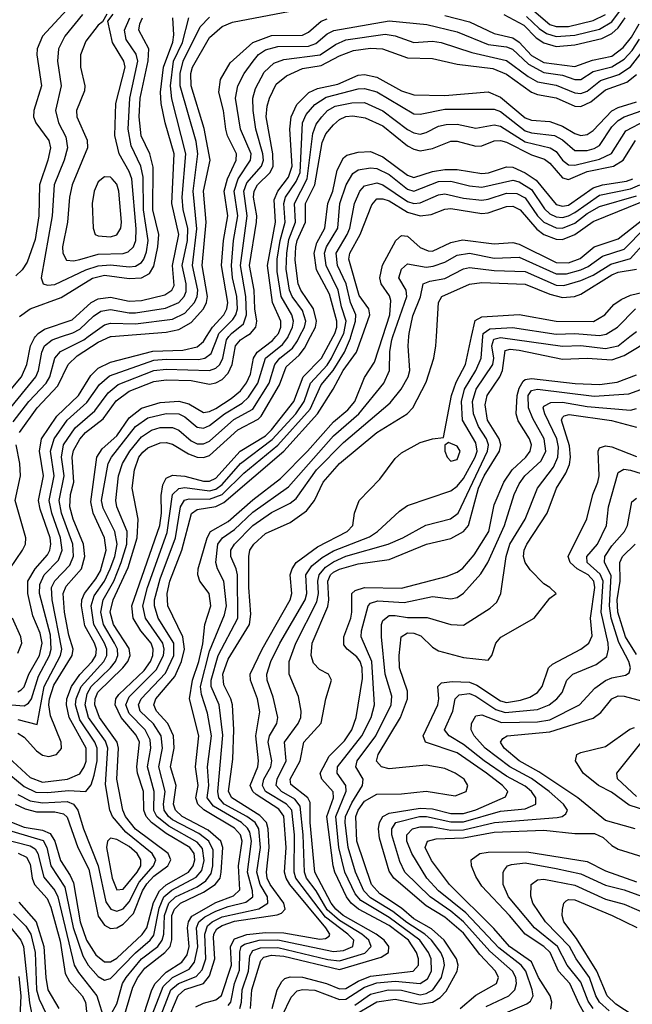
# Model space of a CAD drawing. Header units: inches. Extents: x 990535 to 1117859, y 769386 to 892122.
# Tile 779 of 1056: x 1075796 to 1077776, y 847843 to 851024. Entities that reach past the tile are written whole.
import ezdxf

# ---------------------------------------------------------------- set-up
doc = ezdxf.new("R2010")
doc.units = ezdxf.units.IN
doc.header["$MEASUREMENT"] = 0
doc.layers.add('B0874', color=7, linetype='Continuous')
doc.layers.add('B0875', color=7, linetype='Continuous')

msp = doc.modelspace()

# ---------------------------------------------------------------- linework, layer by layer
at = {"layer": 'B0874', "color": 5}
for points, elevation in [([(1075690, 848425.9), (1075871.7, 848371.7), (1075883.7, 848350), (1075896.8, 848290), (1075941.5, 848221.5), (1075968.6, 848091.4), (1075999.6, 847999.6), (1076016.9, 847970), (1076050, 847932.4), (1076070, 847920.9), (1076090, 847926.2), (1076170, 848009.5), (1076218.1, 848050), (1076230, 848066.2), (1076246.7, 848153.3), (1076262.4, 848190), (1076288, 848212), (1076366.6, 848253.4), (1076384.5, 848275.5), (1076392.4, 848307.6), (1076386.7, 848346.7), (1076370, 848367.3), (1076278.1, 848418.1), (1076239.6, 848450), (1076229.1, 848469.1), (1076230.8, 848530), (1076209.3, 848610), (1076219.7, 848670), (1076217.7, 848697.7), (1076201.4, 848730), (1076150, 848782.4), (1076139.6, 848810), (1076150, 848835.8), (1076236.8, 848923.2), (1076260.6, 848970), (1076262.9, 848990), (1076258.4, 849010), (1076203, 849090), (1076194.2, 849130), (1076209.3, 849189.3), (1076272.8, 849367.2), (1076290, 849489.5), (1076310.3, 849509.7), (1076330, 849512.2), (1076410, 849501.4), (1076430, 849507.5), (1076450, 849522.4), (1076510.2, 849589.8), (1076612.4, 849667.6), (1076688.1, 849750), (1076715.8, 849790), (1076735.5, 849850), (1076790, 849907.8), (1076803.5, 849930), (1076838.5, 850000)], 3460), ([(1075690, 848462.9), (1075810, 848415.6), (1075870, 848405.6), (1075894.9, 848394.9), (1075909.9, 848369.9), (1075927.5, 848307.5), (1075959.6, 848259.6), (1075970, 848235.6), (1075991, 848110), (1076011.7, 848050), (1076042.4, 848002.4), (1076070, 847980.1), (1076090, 847980.1), (1076110, 847991.7), (1076191.5, 848068.5), (1076207.2, 848090), (1076228.3, 848171.7), (1076247.9, 848210), (1076270, 848228.5), (1076342, 848270), (1076357.2, 848290), (1076362, 848310), (1076359.5, 848330), (1076346.3, 848350), (1076270, 848394.4), (1076222.2, 848430), (1076204.3, 848450), (1076196.8, 848470), (1076196.7, 848530), (1076176.7, 848590), (1076174.8, 848610), (1076182.9, 848690), (1076173, 848713), (1076123.6, 848770), (1076104.6, 848810), (1076107.3, 848830), (1076116.6, 848843.5), (1076198.6, 848921.5), (1076218.4, 848950), (1076226.2, 848970), (1076227.5, 848990), (1076220.6, 849010), (1076187.8, 849050), (1076162.9, 849090), (1076158.4, 849130), (1076248.7, 849390), (1076253.9, 849430), (1076253.1, 849486.9), (1076259.2, 849520.8), (1076270, 849542.6), (1076290, 849552.2), (1076330, 849548.9), (1076390, 849532.6), (1076410, 849533.1), (1076430, 849542.8), (1076508.4, 849630), (1076590, 849679.9), (1076610, 849698.4), (1076681.6, 849790), (1076712.4, 849870), (1076771.5, 849930), (1076809.3, 850000)], 3480), ([(1075700.1, 849750), (1075802.3, 849870), (1075818.9, 849910), (1075831, 849970), (1075843.9, 849996.1), (1075847.3, 850000)], 3780), ([(1075733.6, 849730), (1075848.1, 849870), (1075856.5, 849890), (1075867.3, 849950), (1075876.5, 849970), (1075900.9, 849990), (1075931.7, 850000)], 3760), ([(1075743, 848603), (1075810, 848546.8), (1075848.7, 848528.7), (1075887, 848527), (1075953.5, 848533.5), (1076010, 848531), (1076027.5, 848552.5), (1076036.8, 848583.2), (1076046.7, 848630), (1076046.8, 848670), (1076039.2, 848690), (1075990, 848761.9), (1075976.7, 848810), (1075978.4, 848830), (1075994.6, 848870), (1076067.7, 848950), (1076077.3, 848970), (1076077.5, 848990), (1076070.4, 849010), (1076035.8, 849070), (1076027, 849130), (1076037.2, 849162.8), (1076070.2, 849209.8), (1076088.5, 849250), (1076103.8, 849290), (1076111.6, 849330), (1076103.8, 849370), (1076066.1, 849446.1), (1076060.3, 849470), (1076081.6, 849590), (1076092.7, 849610), (1076170, 849709.2), (1076210, 849737.9), (1076270, 849751.4), (1076310, 849750.3), (1076330, 849740.7), (1076370, 849707), (1076390, 849704.3), (1076410, 849712.9), (1076457.5, 849750), (1076515.3, 849784.7), (1076536.1, 849803.9), (1076565.6, 849850), (1076590.4, 849930), (1076645.5, 849974.5), (1076662.6, 849997.4), (1076663.8, 850000)], 3560), ([(1075760.1, 848640.1), (1075830, 848575.8), (1075870, 848560.7), (1075950.1, 848569.9), (1075990, 848587.1), (1076004.9, 848610), (1076011, 848629), (1076010.9, 848670), (1075956.4, 848770), (1075947.2, 848810), (1075948.7, 848830), (1075963.7, 848870), (1075990, 848908.4), (1076029.9, 848950.1), (1076042, 848970), (1076044.6, 848990), (1076038.3, 849010), (1076006.1, 849066.1), (1075996.3, 849130), (1075997.4, 849150), (1076005.4, 849170), (1076042.6, 849217.4), (1076056.8, 849243.2), (1076076, 849310), (1076070.2, 849350), (1076033.7, 849430), (1076025.7, 849465.7), (1076044.9, 849610), (1076062.9, 849637.1), (1076110, 849679.4), (1076150, 849738), (1076190, 849768.5), (1076250, 849786.9), (1076310, 849791.5), (1076342.6, 849782.6), (1076390, 849754.6), (1076410, 849758), (1076430, 849768.1), (1076479.8, 849800.2), (1076510, 849824.8), (1076529.6, 849850.4), (1076541.8, 849878.2), (1076551.8, 849930), (1076563.8, 849950), (1076613.1, 849986.9), (1076624.1, 850000)], 3580), ([(1075770, 848810), (1075810, 848807.1), (1075824.4, 848815.6), (1075834.3, 848830), (1075856.9, 848903.1), (1075892.7, 848970), (1075898.2, 848990), (1075895.3, 849035.3), (1075860.1, 849170), (1075860.9, 849199.1), (1075875.6, 849230), (1075921.9, 849278.1), (1075933.7, 849310), (1075928.3, 849350), (1075899.9, 849430), (1075890.9, 849470), (1075907.1, 849550), (1075896, 849630), (1075907.1, 849670), (1075950, 849730), (1076013.1, 849786.9), (1076054.3, 849845.7), (1076086.4, 849873.6), (1076230, 849923.6), (1076270, 849927.5), (1076374.2, 849925.8), (1076394.1, 849930), (1076414.5, 849945.5), (1076436.2, 850000)], 3660), ([(1075775.2, 849724.8), (1075825.9, 849790), (1075881.5, 849850), (1075893.2, 849870), (1075910, 849930), (1075927.7, 849952.3), (1076003.8, 849990), (1076017.4, 850000)], 3740), ([(1075781.3, 848490), (1075814, 848474), (1075850, 848465.3), (1075910, 848464.5), (1075937.9, 848457.9), (1075950, 848447.5), (1075984.4, 848350), (1076019.3, 848279.3), (1076050, 848127.9), (1076070, 848098.7), (1076090, 848088.1), (1076110, 848090.6), (1076130, 848101.4), (1076163.5, 848136.5), (1076193.3, 848210), (1076207.3, 848232.7), (1076230, 848256.7), (1076274.6, 848290), (1076284.2, 848310), (1076275.5, 848330), (1076170, 848409.2), (1076137.7, 848450), (1076129.4, 848470), (1076110, 848570), (1076115.5, 848670), (1076110.7, 848690), (1076054.2, 848770), (1076039.1, 848810), (1076039.9, 848830), (1076048.5, 848851.5), (1076129.4, 848930), (1076145.2, 848950), (1076153.3, 848970), (1076150, 848992.9), (1076098.8, 849070), (1076088.4, 849110), (1076098.7, 849150), (1076146.3, 849253.7), (1076175.3, 849350), (1076179.2, 849410), (1076160.1, 849510), (1076167, 849570), (1076181.4, 849610), (1076193.8, 849626.2), (1076210, 849640.6), (1076250, 849656.8), (1076270, 849657.6), (1076290, 849652.1), (1076341.8, 849621.8), (1076370, 849610.9), (1076390, 849609.6), (1076410, 849615.8), (1076500.8, 849699.2), (1076566.4, 849733.6), (1076576.9, 849743.1), (1076636.2, 849843.8), (1076657.5, 849902.5), (1076699.6, 849940.4), (1076717.1, 849962.9), (1076736.4, 850000)], 3520), ([(1075790, 848852), (1075800.9, 848859.1), (1075810, 848868.1), (1075826.1, 848910), (1075859.9, 848970), (1075868.8, 849010), (1075862.2, 849042.2), (1075838, 849098), (1075822.4, 849170), (1075822.8, 849210), (1075845.7, 849250), (1075885.5, 849294.5), (1075893.7, 849310), (1075896.9, 849330), (1075894.6, 849350), (1075862.2, 849442.2), (1075857, 849470), (1075873.2, 849550), (1075859.8, 849630), (1075866.8, 849670), (1075916.6, 849743.4), (1075986, 849810), (1076025.9, 849874.1), (1076050, 849898.5), (1076090, 849917.3), (1076226.7, 849953.3), (1076323.5, 849956.5), (1076370, 849967.3), (1076390, 849984.1), (1076400.3, 850000)], 3680), ([(1075790, 848762.9), (1075852.6, 848747.4), (1075875.4, 848870), (1075928.3, 848970), (1075932.5, 848990), (1075900.6, 849150), (1075899.3, 849190), (1075909.1, 849211), (1075958.2, 849261.8), (1075969.6, 849290.4), (1075967.5, 849330), (1075931.7, 849430), (1075923.6, 849470), (1075939.7, 849550), (1075931.5, 849610), (1075937.5, 849650), (1075975, 849705), (1076039.4, 849760.6), (1076081.5, 849818.5), (1076114.7, 849845.3), (1076230, 849890.4), (1076270, 849895.2), (1076409.8, 849890.2), (1076430, 849898.3), (1076442.5, 849910), (1076452.3, 849930), (1076464, 849990), (1076472.5, 850000)], 3640), ([(1075790, 848718.8), (1075810, 848705.9), (1075850, 848661.5), (1075870, 848647.6), (1075890, 848643.5), (1075915.1, 848650), (1075930.7, 848669.3), (1075929.7, 848690), (1075895.2, 848775.2), (1075890.4, 848810), (1075892.4, 848830), (1075906.4, 848873.6), (1075966, 848970), (1075969.2, 848990), (1075955.3, 849035.3), (1075940.8, 849110), (1075936.4, 849170), (1075946.3, 849193.7), (1075995.4, 849250), (1076006.3, 849290), (1076002.4, 849330), (1075969.2, 849410), (1075958.6, 849450), (1075960, 849490), (1075970.9, 849530), (1075965.9, 849610), (1075970, 849632), (1075990, 849668.4), (1076009, 849690), (1076066.2, 849733.8), (1076107.4, 849792.6), (1076150, 849824), (1076230, 849854.9), (1076270, 849860.8), (1076350, 849857.7), (1076410, 849846.1), (1076430, 849850.5), (1076450, 849861.5), (1076470, 849881.6), (1076483.1, 849910), (1076493.6, 849970), (1076510.1, 849989.9), (1076526.3, 850000)], 3620), ([(1075790, 848520.4), (1075830, 848500.3), (1075870, 848494.2), (1075950, 848497.7), (1075969.5, 848489.5), (1075983.6, 848470), (1076002.1, 848410), (1076050.2, 848290.2), (1076074.3, 848174.3), (1076090.5, 848150.5), (1076110, 848143.9), (1076130, 848151.2), (1076150, 848174), (1076182.7, 848237.3), (1076228.2, 848290), (1076236.2, 848310), (1076224.2, 848330), (1076139.4, 848399.4), (1076096, 848450), (1076087.8, 848470), (1076073.5, 848553.5), (1076081.2, 848670), (1076073.1, 848693.1), (1076018.4, 848770), (1076007.8, 848810), (1076014, 848846), (1076027.3, 848870), (1076089.2, 848930), (1076105.9, 848950), (1076113.7, 848970), (1076111.7, 848990), (1076102.5, 849010), (1076067, 849070), (1076057.8, 849110), (1076066.1, 849150), (1076100.2, 849210), (1076124.5, 849270), (1076142.3, 849330), (1076143.4, 849370), (1076110.2, 849450), (1076106.5, 849470), (1076115.4, 849550), (1076128.3, 849590), (1076151.6, 849630), (1076190, 849676.5), (1076222.3, 849697.7), (1076250, 849706.3), (1076290, 849706.7), (1076310, 849697.9), (1076350, 849663), (1076370, 849653.8), (1076390, 849653.1), (1076410, 849662.1), (1076488.2, 849731.8), (1076550, 849765.5), (1076602.9, 849850), (1076620.6, 849910), (1076637.3, 849930), (1076677.6, 849962.4), (1076693.8, 849986.2), (1076700.9, 850000)], 3540), ([(1075795.2, 849690), (1075852.4, 849770), (1075919.1, 849840.9), (1075953, 849910), (1075981.8, 849938.2), (1076050, 849982.2), (1076090, 849999.8), (1076092, 850000)], 3720), ([(1076090, 847808.1), (1076110, 847845.1), (1076128.3, 847910), (1076140.4, 847930), (1076189.6, 847990), (1076242, 848030), (1076256.5, 848050), (1076261.8, 848070), (1076264.3, 848130), (1076278.4, 848170), (1076299.5, 848190), (1076370, 848223), (1076397.6, 848242.4), (1076414.4, 848265.6), (1076419.8, 848290), (1076421.1, 848341.1), (1076407.8, 848370), (1076375.3, 848395.3), (1076290, 848439.3), (1076276.7, 848450), (1076263.5, 848470), (1076260.7, 848490), (1076266.4, 848530), (1076245.9, 848610), (1076257.3, 848670), (1076253.1, 848710), (1076228.9, 848748.9), (1076185.3, 848790), (1076180.4, 848810), (1076188.4, 848830), (1076267.5, 848912.5), (1076294.1, 848970), (1076294.7, 849010), (1076243.8, 849090), (1076231.6, 849130), (1076232.2, 849150), (1076250, 849218), (1076299.3, 849350), (1076316.1, 849450), (1076328.9, 849471.1), (1076344, 849476), (1076410, 849474.5), (1076450, 849489.4), (1076520.9, 849559.1), (1076630.4, 849649.6), (1076734.9, 849765.1), (1076770, 849844.7), (1076809.4, 849890.6), (1076846, 849950), (1076864.8, 849995.2), (1076866.3, 850000)], 3440), ([(1076129.3, 847790), (1076161.6, 847898.4), (1076177.9, 847930), (1076200.5, 847959.5), (1076265.4, 848010), (1076282, 848030), (1076288.2, 848051.8), (1076288.3, 848130), (1076296.3, 848150), (1076315.4, 848170), (1076390, 848204.9), (1076428.1, 848230), (1076443.5, 848250), (1076447.5, 848270), (1076452.8, 848350), (1076445.7, 848370), (1076405.7, 848405.7), (1076321.1, 848450), (1076299.9, 848470), (1076293.6, 848490), (1076301.3, 848550), (1076283.9, 848610), (1076295, 848670), (1076293.2, 848710), (1076274.8, 848750), (1076238.6, 848790), (1076229.2, 848810), (1076235.7, 848830), (1076298, 848902), (1076318.9, 848950), (1076328.9, 848990), (1076323.2, 849030), (1076275.1, 849130), (1076273.2, 849170), (1076280.8, 849210), (1076319.9, 849310), (1076351.2, 849428.8), (1076370, 849441), (1076430, 849451.5), (1076456.1, 849463.9), (1076649.8, 849630.2), (1076758.2, 849750), (1076809.6, 849830.4), (1076841.5, 849890), (1076884.8, 849950), (1076902.7, 850000)], 3420), ([(1076184.1, 847770), (1076223, 847890), (1076233.9, 847910), (1076270, 847946.7), (1076320.6, 847979.4), (1076337.1, 848002.9), (1076343.8, 848030), (1076338.8, 848090), (1076341.4, 848110), (1076351.9, 848128.1), (1076430, 848171.5), (1076486.7, 848193.3), (1076507.5, 848212.5), (1076503.6, 848290), (1076515.2, 848370), (1076509.8, 848390), (1076490, 848411.7), (1076391.7, 848471.7), (1076371.4, 848490), (1076365.1, 848510), (1076372.6, 848550), (1076363.9, 848610), (1076375.4, 848710), (1076345, 848830), (1076354.7, 848890), (1076374.7, 848950), (1076387.6, 849007.6), (1076394.8, 849070), (1076413.6, 849130), (1076408.3, 849170), (1076378.4, 849210), (1076371.3, 849230), (1076372.9, 849250), (1076401.7, 849350), (1076412.4, 849370), (1076470, 849402.7), (1076550, 849472.5), (1076638.7, 849541.3), (1076726.4, 849630), (1076810, 849724.4), (1076857, 849763), (1076878.9, 849790), (1076910, 849868.3), (1076942.4, 849917.6), (1076969.3, 850000)], 3380), ([(1076216.6, 847790), (1076259.5, 847900.5), (1076290, 847929.9), (1076343.7, 847956.3), (1076361.3, 847978.7), (1076371.5, 848028.5), (1076367.2, 848090), (1076375.2, 848110), (1076394.1, 848125.9), (1076430, 848144.4), (1076470, 848159.3), (1076527.2, 848172.8), (1076549.5, 848190.5), (1076548.8, 848210), (1076532.7, 848270), (1076545.8, 848370), (1076539.6, 848399.6), (1076532.5, 848412.5), (1076513.4, 848430), (1076422.9, 848482.9), (1076402.2, 848510), (1076407.2, 848550), (1076402.7, 848610), (1076415.9, 848710), (1076403.4, 848783.4), (1076384.1, 848844.1), (1076380.5, 848870), (1076410, 848983.3), (1076458.3, 849101.7), (1076464.1, 849130), (1076455.8, 849210), (1076435.4, 849250), (1076430.2, 849270.2), (1076436.9, 849330), (1076451.6, 849350), (1076490, 849377.2), (1076550, 849432.9), (1076665.2, 849514.8), (1076810, 849679.6), (1076892, 849750), (1076973.1, 849850), (1076991.2, 849890), (1076991.9, 849951.9), (1076998.6, 849990), (1077002, 850000)], 3360), ([(1076238.4, 847770), (1076284.4, 847890), (1076309.3, 847910.7), (1076366.6, 847933.4), (1076385.3, 847954.7), (1076397.8, 847990), (1076394.1, 848070), (1076403.1, 848096.9), (1076417.7, 848110), (1076450, 848125.6), (1076568.9, 848151.1), (1076598.6, 848170), (1076597.5, 848190), (1076573.5, 848230), (1076562.7, 848270), (1076573.9, 848350), (1076569.3, 848410), (1076556.6, 848430), (1076530.6, 848450), (1076456.5, 848490), (1076439.9, 848510), (1076436.6, 848530), (1076452.9, 848712.9), (1076441.3, 848810), (1076415.2, 848870), (1076414.6, 848890), (1076437.1, 848970), (1076501.3, 849090), (1076499.8, 849230), (1076496.1, 849250), (1076478.2, 849290), (1076478.6, 849310), (1076490.5, 849330), (1076550, 849389.3), (1076610, 849431.5), (1076670, 849461.5), (1076690, 849476.8), (1076755.3, 849570), (1076842.2, 849657.8), (1076993.5, 849786.5), (1077028.9, 849830), (1077051.7, 849870), (1077057.2, 849890), (1077051.5, 849970), (1077053.9, 850000)], 3340), ([(1076272.5, 847787.5), (1076308.1, 847871.9), (1076329.3, 847890.7), (1076389.9, 847910.2), (1076410, 847934.6), (1076426.9, 847990), (1076422, 848058), (1076423.3, 848070), (1076433.6, 848086.4), (1076450, 848097.5), (1076490, 848111.7), (1076627.9, 848132.1), (1076642, 848138), (1076654, 848150), (1076649.3, 848170), (1076605.3, 848230), (1076596, 848250), (1076593.5, 848270), (1076602.5, 848350), (1076599.6, 848410), (1076593.6, 848430), (1076572.5, 848452.5), (1076481.2, 848510), (1076471.2, 848530), (1076485, 848635), (1076488.5, 848730), (1076483.4, 848810), (1076478.5, 848830), (1076455.4, 848875.4), (1076452.7, 848910), (1076470, 848958.2), (1076539.1, 849070), (1076543, 849103), (1076536.3, 849190), (1076536.5, 849290), (1076540.3, 849310), (1076552.5, 849330), (1076590, 849363.8), (1076670, 849399.9), (1076722.7, 849437.3), (1076749, 849471), (1076776.9, 849530), (1076830, 849590.3), (1076950, 849689.8), (1077048.2, 849750), (1077067.1, 849770), (1077110, 849852.9), (1077134.5, 849930), (1077141.1, 849970), (1077143, 850000)], 3320), ([(1076365.5, 847834.5), (1076390, 847846.9), (1076430, 847857.7), (1076448.4, 847871.6), (1076481, 847970), (1076477.1, 848030), (1076490, 848055), (1076530, 848068.7), (1076590, 848075.4), (1076650, 848073.7), (1076766, 848054), (1076784.9, 848055.1), (1076796.4, 848063.6), (1076798.6, 848070), (1076785.1, 848090), (1076669.3, 848230), (1076657.2, 848250), (1076652.4, 848270), (1076657.2, 848350), (1076650, 848450.9), (1076633.6, 848473.6), (1076560.3, 848520.3), (1076549.8, 848530), (1076541.5, 848550), (1076566, 848610), (1076568.1, 848630), (1076558.9, 848710), (1076572.1, 848787.9), (1076564.8, 848830), (1076541.7, 848890), (1076540.7, 848910), (1076579.5, 848990), (1076670.5, 849150), (1076675.4, 849170), (1076670.5, 849230), (1076676.2, 849250), (1076690.1, 849269.9), (1076758.7, 849321.3), (1076854.1, 849370), (1076872.4, 849390), (1076878, 849430), (1076893.4, 849470), (1076960.5, 849539.5), (1077010, 849606), (1077030, 849624.2), (1077090, 849658.2), (1077130.1, 849670.1), (1077166.3, 849673.7), (1077191.9, 849810), (1077206.7, 849853.3), (1077237.4, 849910), (1077256.6, 850000)], 3280), ([(1076470, 847839), (1076478.5, 847850), (1076490.4, 847910), (1076506.3, 847953.7), (1076507.1, 848012.9), (1076511.9, 848030), (1076522.2, 848037.8), (1076570, 848050.7), (1076630, 848050.9), (1076810, 848013.1), (1076842.9, 848017.1), (1076872.6, 848030), (1076875.5, 848050), (1076856.9, 848070), (1076784.3, 848124.3), (1076688.5, 848250), (1076682.8, 848270), (1076684.3, 848390), (1076675.4, 848470), (1076658.4, 848490), (1076590.7, 848530), (1076580.4, 848550), (1076585.4, 848570), (1076607.5, 848610), (1076610.9, 848630), (1076599.4, 848690), (1076603.3, 848710), (1076627.6, 848750), (1076630.9, 848770), (1076615.3, 848835.3), (1076595.6, 848890), (1076595.2, 848910), (1076608.2, 848950), (1076636.5, 849010), (1076718.7, 849150), (1076724.4, 849170), (1076721.2, 849230), (1076740.7, 849259.3), (1076773.6, 849286.4), (1076810, 849308), (1076926.9, 849353.1), (1076952.3, 849370), (1077023.8, 849436.2), (1077050, 849454.3), (1077190, 849502), (1077210, 849517.2), (1077230, 849542.1), (1077268.5, 849610), (1077274.2, 849630), (1077270, 849656.7), (1077227.8, 849730), (1077223.5, 849790), (1077234, 849830), (1077270.6, 849890), (1077287.6, 849930), (1077292.9, 850000)], 3260), ([(1076507.9, 847830), (1076513.4, 847850), (1076514.9, 847890), (1076535.4, 847950), (1076540, 848000), (1076550, 848016.4), (1076574, 848026), (1076630, 848026.7), (1076792, 847988), (1076830, 847983.7), (1076911.5, 848008.5), (1076932.6, 848030), (1076924.4, 848050), (1076902.1, 848070), (1076830, 848113.8), (1076790, 848148.5), (1076754.6, 848210), (1076723.4, 848250), (1076716.1, 848270), (1076712.7, 848390), (1076703, 848483), (1076685.3, 848505.3), (1076642, 848530), (1076625.5, 848550), (1076628, 848570), (1076657, 848630), (1076652.1, 848690), (1076696.6, 848750), (1076704.6, 848770), (1076705.4, 848790), (1076696.9, 848836.9), (1076666.9, 848910), (1076666.9, 848950), (1076688.3, 849010), (1076756.8, 849143.2), (1076762.2, 849170), (1076759.4, 849210), (1076763.8, 849230), (1076784.8, 849255.2), (1076810, 849272.5), (1076850, 849290.4), (1076986.8, 849330), (1077034, 849350), (1077108.8, 849391.3), (1077188.9, 849411.1), (1077212.9, 849430), (1077308.6, 849630), (1077310.9, 849650), (1077304.5, 849670), (1077279, 849710), (1077263, 849750), (1077259.5, 849790), (1077271.5, 849830), (1077325.1, 849910), (1077328.5, 849930), (1077322.4, 849970), (1077328.7, 849991.3), (1077350, 849997.4), (1077550, 849969), (1077610, 849971.7), (1077690, 849961.8), (1077729.9, 849970), (1077768.5, 850000)], 3240), ([(1076542.3, 847830), (1076545.9, 847890), (1076575, 847985), (1076585, 847995), (1076610, 848001.8), (1076650, 847998.4), (1076830, 847955.1), (1076964.9, 847995.1), (1076988.3, 848010), (1076988.7, 848030), (1076974.5, 848050), (1076947.8, 848070), (1076841.5, 848130), (1076817.5, 848150), (1076802.3, 848170), (1076750.1, 848270), (1076735.3, 848430), (1076734.6, 848494.6), (1076727.6, 848510), (1076672.7, 848552.7), (1076670, 848570), (1076702.5, 848630), (1076714.4, 848690), (1076770, 848751), (1076785.6, 848830), (1076803.7, 848890), (1076794, 848910), (1076765, 848925), (1076745.2, 848945.2), (1076738.3, 848970), (1076741.7, 849010), (1076791.9, 849128.1), (1076795.5, 849150), (1076791.6, 849210), (1076800.2, 849230), (1076810, 849238.7), (1076830, 849249.1), (1076890, 849265.6), (1076990, 849280.2), (1077110.8, 849330), (1077190, 849347.3), (1077230, 849370.7), (1077246.7, 849390), (1077279.4, 849510), (1077297.6, 849550), (1077346.7, 849630), (1077351.1, 849650), (1077345.4, 849670), (1077308.6, 849730), (1077300.7, 849779.3), (1077307, 849810), (1077348.1, 849870), (1077356.9, 849890), (1077365.2, 849954.8), (1077381.1, 849958.9), (1077410, 849956.6), (1077550, 849927.2), (1077630, 849929.8), (1077710, 849924.6), (1077750, 849939), (1077844.3, 849995.7)], 3220), ([(1076612.6, 847830), (1076628, 847890), (1076642.9, 847917.1), (1076653.2, 847926.8), (1076670, 847931.5), (1076710, 847930.8), (1076787.4, 847910), (1076830, 847893), (1076850, 847894), (1076890, 847917.6), (1076930, 847933.9), (1077068.2, 847950), (1077085.2, 847970), (1077085.2, 847990), (1077078.5, 848010), (1077052.8, 848050), (1076990, 848097.5), (1076890.9, 848150), (1076866.9, 848170), (1076852.1, 848190), (1076814.6, 848270), (1076809.5, 848290), (1076789, 848450), (1076810.1, 848510), (1076809.3, 848529.3), (1076772.5, 848570), (1076767.6, 848590), (1076795.9, 848644.1), (1076845.8, 848694.2), (1076869.2, 848730), (1076883.5, 848770), (1076904.4, 848895.6), (1076903.1, 848930), (1076896.4, 848950), (1076885.7, 848965.7), (1076854.4, 848990), (1076844.2, 849004.2), (1076843.7, 849030), (1076865.9, 849090), (1076870, 849110), (1076870, 849170), (1076880, 849180.1), (1076910.6, 849189.4), (1077030, 849187), (1077174.9, 849225.1), (1077210, 849238.8), (1077228.5, 849251.5), (1077265, 849295), (1077312.6, 849370), (1077330, 849457), (1077360.4, 849530), (1077388.2, 849570), (1077431.7, 849610), (1077446.5, 849630), (1077450, 849650), (1077444.1, 849670), (1077407.6, 849727.6), (1077400.6, 849750), (1077404.3, 849810), (1077410, 849833), (1077423.5, 849856.5), (1077430, 849861.9), (1077450, 849864.8), (1077591.8, 849848.2), (1077670, 849845.4), (1077727.7, 849852.3), (1077790, 849876.3)], 3180), ([(1076615, 847745), (1076673.6, 847866.4), (1076693.3, 847886.7), (1076710, 847891.4), (1076750, 847888.4), (1076830, 847858.3), (1076850, 847859.4), (1076910, 847897.9), (1076950, 847912.1), (1077010, 847917.4), (1077090, 847910.3), (1077114.2, 847925.8), (1077126.7, 847950), (1077125.9, 847990), (1077117.4, 848010), (1077088.9, 848050), (1076990, 848123), (1076898.2, 848178.2), (1076880.3, 848200.3), (1076847.3, 848270), (1076827.6, 848350), (1076818.2, 848450), (1076851.7, 848531.7), (1076849.7, 848550), (1076821.9, 848590), (1076823.2, 848610), (1076902.3, 848710), (1076931.6, 848770), (1076942.8, 848810), (1076934.5, 848950), (1076900.2, 849030), (1076901.3, 849050), (1076922.8, 849130), (1076930, 849138.7), (1076953.4, 849146.6), (1077038.9, 849141.1), (1077130, 849160.2), (1077190, 849152.6), (1077210, 849157.4), (1077230, 849171.5), (1077286, 849234), (1077309.5, 849270.5), (1077362.7, 849390), (1077394.2, 849490), (1077410, 849524.2), (1077428.3, 849550), (1077481.3, 849598.7), (1077496.5, 849630), (1077490.8, 849670), (1077454.9, 849734.9), (1077440.7, 849770), (1077439.4, 849810), (1077450, 849825.4), (1077470, 849830.7), (1077652.7, 849807.3), (1077765.4, 849814.6), (1077890, 849860)], 3160), ([(1076879.6, 847840.5), (1076930, 847876.2), (1076987.4, 847890), (1077030, 847888.3), (1077090, 847874.1), (1077110, 847877.8), (1077131.2, 847890), (1077159.4, 847930), (1077169.2, 847970), (1077166.3, 847990), (1077157.5, 848010), (1077127.4, 848050), (1077105.8, 848070), (1077046.9, 848106.9), (1077002.5, 848142.4), (1076930, 848186.7), (1076908.6, 848210), (1076881.8, 848270), (1076857.4, 848350), (1076847.9, 848430), (1076849.3, 848450), (1076870, 848494), (1076904.2, 848550), (1076905.8, 848570), (1076882.8, 848610), (1076887.2, 848630), (1076947, 848710), (1076996.4, 848810), (1076998.8, 848838.8), (1076977.4, 848910), (1076965.7, 849030), (1076965.1, 849070), (1076970, 849083), (1076990, 849098.9), (1077010, 849099.2), (1077050, 849092.3), (1077112.7, 849092.7), (1077190, 849069.6), (1077230, 849068.3), (1077316.9, 849123.1), (1077337.8, 849142.2), (1077351.4, 849170), (1077368.3, 849290), (1077380.2, 849330), (1077429.7, 849410), (1077469.3, 849510.7), (1077521.9, 849578.1), (1077535.7, 849610), (1077537.3, 849642.7), (1077532, 849670), (1077493.1, 849750), (1077487.5, 849770), (1077490, 849775.5), (1077512.8, 849787.2), (1077550, 849788.1), (1077630, 849774.5), (1077770, 849762.7), (1077790, 849768)], 3140), ([(1076870, 847803.8), (1076950, 847850.9), (1077010, 847860), (1077090, 847843.4), (1077130.3, 847849.7), (1077154.8, 847865.2), (1077174, 847886), (1077210.2, 847950), (1077212.8, 847970), (1077208, 847990), (1077168.1, 848050), (1077127, 848087), (1077070, 848119.1), (1077030, 848153.8), (1076960, 848200), (1076932.8, 848230), (1076885.2, 848370), (1076883, 848450), (1076890.3, 848470), (1076910, 848498.9), (1076950, 848522.1), (1077030, 848522.5), (1077110, 848531.1), (1077203.6, 848516.4), (1077239.1, 848530), (1077244.4, 848550), (1077232.4, 848570), (1077204, 848590), (1077170, 848604.7), (1077110, 848615.7), (1076990, 848604.2), (1076965.2, 848610), (1076948.9, 848628.9), (1076955.2, 848650), (1077026.7, 848770), (1077049.7, 848830), (1077050, 848854.8), (1077023.5, 848930), (1077022.4, 848970), (1077029.3, 849030), (1077050, 849042.6), (1077070, 849041.6), (1077092.9, 849032.9), (1077130, 848996.3), (1077150, 848985.2), (1077230, 848963.7), (1077310, 848955), (1077322.2, 848970), (1077335, 849010), (1077350.9, 849029.1), (1077458.7, 849090), (1077510, 849155.3), (1077529.6, 849170), (1077509.7, 849190), (1077490, 849201.3), (1077446.5, 849246.5), (1077429.9, 849270), (1077424.3, 849290), (1077426.3, 849310), (1077435.2, 849330), (1077500.8, 849430), (1077531.2, 849510), (1077561.5, 849558.5), (1077572.7, 849587.3), (1077576, 849610), (1077573.1, 849646.9), (1077547.1, 849730), (1077550, 849738.6), (1077555.6, 849744.4), (1077572.1, 849747.9), (1077709, 849729), (1077790, 849707.1)], 3120), ([(1075764.5, 849250), (1075805.6, 849310), (1075814.4, 849330), (1075816.3, 849350), (1075781.4, 849470), (1075798.2, 849550), (1075796.1, 849590), (1075785.1, 849650)], 3720), ([(1077220.1, 847830), (1077270, 847872.1), (1077337.4, 847910), (1077343.6, 847930), (1077334.2, 847950), (1077283.6, 848003.6), (1077230, 848072.5), (1077170, 848124.5), (1077110, 848161.6), (1077004.9, 848250), (1076990, 848273.3), (1076959.5, 848379.5), (1076955.5, 848410), (1076958.6, 848430), (1076969.9, 848450), (1076990, 848460.8), (1077090, 848476.9), (1077130, 848474), (1077190, 848459.8), (1077230, 848459.4), (1077270, 848470.8), (1077366.7, 848513.3), (1077373.3, 848530), (1077356.1, 848550), (1077304.8, 848590), (1077210, 848655.2), (1077107.9, 848690), (1077100.6, 848710), (1077148, 848810), (1077151.1, 848830), (1077147.2, 848870), (1077158.9, 848881.1), (1077194.1, 848885.9), (1077250, 848883.5), (1077273.9, 848873.9), (1077350, 848823.4), (1077370, 848818.1), (1077414.2, 848825.8), (1077444.5, 848835.5), (1077470, 848850.5), (1077484.4, 848870), (1077505.6, 848930), (1077517.7, 848942.3), (1077609.9, 848990), (1077635.3, 849010), (1077646.6, 849033.4), (1077640.7, 849090), (1077654.6, 849190), (1077651.7, 849210), (1077633.4, 849230), (1077597.7, 849250), (1077575.2, 849270), (1077569.2, 849290), (1077628.9, 849411.1), (1077648.2, 849490), (1077664.5, 849530), (1077669.4, 849550.6), (1077665.7, 849630), (1077670, 849640.6), (1077690, 849647.6), (1077710, 849644), (1077790, 849612.3)], 3080), ([(1077303.6, 847836.4), (1077377.1, 847870), (1077396.8, 847890), (1077402.2, 847910), (1077399.8, 847930), (1077389.4, 847950), (1077315.1, 848015.1), (1077230, 848110), (1077190, 848143.9), (1077123, 848190), (1077041.4, 848270), (1077024.7, 848304.7), (1076999.2, 848390), (1076998.8, 848410), (1077012.1, 848430), (1077088.1, 848450), (1077111, 848450), (1077190, 848432.9), (1077230, 848433), (1077350, 848466.7), (1077430, 848474.8), (1077464.4, 848490), (1077464.7, 848510), (1077450.8, 848530), (1077430, 848547.9), (1077370, 848580.1), (1077297.5, 848630), (1077230, 848682.1), (1077183.7, 848710), (1077169.6, 848730), (1077196.4, 848790), (1077203.7, 848830), (1077217, 848843), (1077250, 848847), (1077270, 848838.8), (1077335.5, 848795.5), (1077365.3, 848785.3), (1077470, 848794.9), (1077507.9, 848810), (1077532.2, 848830), (1077549, 848850), (1077564.3, 848890), (1077583.4, 848910), (1077658.9, 848941.1), (1077693.4, 848966.5), (1077699.5, 848990), (1077697.6, 849010), (1077675.8, 849110), (1077682.3, 849210), (1077672.6, 849232.6), (1077630.2, 849270), (1077628.8, 849290), (1077663.8, 849330), (1077692.2, 849390), (1077699.3, 849450), (1077730, 849561), (1077748.6, 849571.4), (1077770, 849568.5), (1077870, 849537.6)], 3060), ([(1077337.4, 847802.6), (1077435.7, 847844.3), (1077447.1, 847852.9), (1077455.3, 847870), (1077452.8, 847890), (1077431.5, 847950), (1077416.5, 847970), (1077345.1, 848025.1), (1077238.3, 848138.3), (1077149.7, 848210), (1077112.4, 848250), (1077064, 848330), (1077047.7, 848370), (1077047.1, 848390), (1077065.3, 848410), (1077090, 848415.9), (1077130, 848415.9), (1077190, 848406.1), (1077230, 848406.9), (1077330.8, 848430.8), (1077533, 848447), (1077549.9, 848450.1), (1077561.3, 848458.7), (1077566.8, 848470), (1077553.4, 848490), (1077507.9, 848530), (1077450, 848572.9), (1077380.2, 848610), (1077300, 848670), (1077264.5, 848710), (1077255.6, 848730), (1077256, 848750), (1077270, 848774.8), (1077290, 848777.9), (1077353.7, 848753.7), (1077470, 848755.4), (1077510, 848762.1), (1077605, 848810), (1077655.4, 848864.6), (1077690, 848888.7), (1077710, 848898.2), (1077754.1, 848905.9), (1077765.9, 848914.1), (1077770.2, 848929.8), (1077765.2, 848950), (1077732.1, 849012.1), (1077708, 849090), (1077701.9, 849130), (1077708.2, 849228.2), (1077686.2, 849270), (1077686.8, 849290), (1077710, 849324.2), (1077750.7, 849370), (1077760.8, 849390), (1077774.2, 849465.8), (1077790, 849478)], 3040), ([(1077790, 848973.3), (1077753.8, 849030), (1077729.2, 849110), (1077726.8, 849150), (1077736.6, 849210), (1077735.5, 849270), (1077743.9, 849290), (1077785.7, 849330)], 3020), ([(1075790, 848977.4), (1075803.3, 849010), (1075799.9, 849030), (1075773.1, 849090)], 3720), ([(1077785.2, 848410), (1077690, 848437.2), (1077599.9, 848510), (1077473.7, 848593.7), (1077410.2, 848630), (1077362.4, 848670), (1077349.9, 848690), (1077358, 848702), (1077371.1, 848710), (1077510, 848723.5), (1077650, 848767.7), (1077674.2, 848785.8), (1077709.9, 848830), (1077730, 848839.7), (1077750, 848838.9), (1077810, 848821.9)], 3020), ([(1077850, 848459.7), (1077766.1, 848486.1), (1077708.7, 848528.8), (1077666.4, 848550), (1077617.5, 848590), (1077592.3, 848630), (1077596.5, 848650), (1077610, 848657), (1077690, 848675.6), (1077768.6, 848731.4), (1077782.8, 848737.2)], 2980), ([(1077790, 848514.5), (1077728.5, 848571.5), (1077725.6, 848590), (1077807.6, 848692.4)], 2960), ([(1075690, 848390.4), (1075830, 848355.2), (1075845.8, 848345.8), (1075854.9, 848330), (1075873.8, 848253.8), (1075910, 848211.2), (1075919.3, 848190), (1075972, 847970), (1075985.8, 847945.8), (1076045.9, 847870), (1076070, 847790.4)], 3440), ([(1077512.3, 847827.7), (1077515.7, 847850), (1077510.9, 847870), (1077472.4, 847930), (1077450, 847980.4), (1077379.4, 848030), (1077328.3, 848088.3), (1077185.5, 848230), (1077127.3, 848307.3), (1077106.1, 848350), (1077114.3, 848370), (1077142.6, 848377.4), (1077230, 848380.6), (1077330, 848399.2), (1077490, 848405.5), (1077590, 848395), (1077654.4, 848394.4), (1077682.3, 848382.3), (1077710, 848355.8), (1077730, 848344.5), (1077810, 848319.6)], 3020), ([(1075791.3, 848331.3), (1075818, 848318), (1075830, 848295.7), (1075836.5, 848250), (1075844, 848230), (1075884.9, 848184.9), (1075897.2, 848157.2), (1075927.2, 848047.2), (1075943, 847943), (1075956.7, 847916.7), (1075997.6, 847870), (1076008.2, 847850), (1076013.3, 847810)], 3420), ([(1077657.5, 847750), (1077604, 847844), (1077573.9, 847910), (1077537.7, 847950), (1077510.5, 848010), (1077490, 848030), (1077430, 848070), (1077379.7, 848130), (1077290, 848224.6), (1077270, 848255.9), (1077256.8, 848290), (1077255.6, 848310), (1077283.7, 848330), (1077310, 848334.8), (1077435.4, 848335.4), (1077630, 848304.6), (1077690, 848274.1), (1077790, 848239.2)], 2980), ([(1077649.6, 847829.6), (1077633.4, 847853.4), (1077610, 847914.9), (1077565.8, 847970), (1077534.6, 848030), (1077460.5, 848090), (1077375.6, 848190), (1077358.8, 848230), (1077358.6, 848270), (1077362.8, 848277.2), (1077373, 848290), (1077385.2, 848294.8), (1077430, 848300.4), (1077530, 848281.5), (1077610, 848264.3), (1077690, 848228.4), (1077750, 848212.4), (1077850, 848176.5)], 2960), ([(1077701.7, 847821.7), (1077669.8, 847850), (1077658.4, 847870), (1077637.9, 847930), (1077594.2, 847990), (1077572.7, 848030), (1077495, 848110), (1077454.8, 848170), (1077447.8, 848192.2), (1077449.5, 848230), (1077470, 848245.4), (1077490, 848247.8), (1077590, 848227.8), (1077690, 848182.8), (1077750, 848166.3), (1077830, 848132.4)], 2940), ([(1075793.1, 848173.1), (1075849.5, 848109.5), (1075874.6, 848030), (1075880, 847930), (1075886.5, 847890), (1075922.7, 847830)], 3380), ([(1077866.5, 847750), (1077723.2, 847843.2), (1077694.7, 847870), (1077661.7, 847950), (1077595.6, 848055.6), (1077554.4, 848110), (1077549.1, 848130), (1077550.4, 848149.6), (1077554.6, 848170), (1077562.3, 848177.7), (1077570, 848182), (1077590, 848180.5), (1077711.3, 848130), (1077791.1, 848091.1)], 2920), ([(1075775.6, 848135.6), (1075815.4, 848095.4), (1075832.3, 848070), (1075845.7, 848010), (1075850.9, 847890), (1075859.3, 847859.3), (1075883.1, 847810), (1075884.6, 847790), (1075872.1, 847730), (1075871.1, 847651.1), (1075874.5, 847634.5), (1075890.4, 847610), (1075932.2, 847570), (1075946.3, 847550), (1075952.4, 847527.6), (1075947.5, 847510), (1075928.9, 847490), (1075867.6, 847452.3), (1075845.4, 847430), (1075829.6, 847390), (1075815.1, 847310), (1075805.2, 847294.8), (1075790, 847288.8)], 3360), ([(1075759.5, 848099.5), (1075800, 848050), (1075808.2, 848030), (1075827.8, 847847.8), (1075839.4, 847790), (1075830.2, 847690), (1075812.5, 847630), (1075816.7, 847610), (1075875, 847550), (1075880.5, 847530), (1075868.4, 847510), (1075810, 847462.5), (1075776.5, 847383.5)], 3340), ([(1075792.9, 847932.9), (1075799.3, 847870), (1075791.7, 847710)], 3320)]:
    msp.add_lwpolyline(points, dxfattribs=dict(at, elevation=elevation))
for points, elevation in [([(1077182.2, 849657.8), (1077170.3, 849649.7), (1077170.2, 849630), (1077177.2, 849610), (1077190, 849597.2), (1077210, 849602.7), (1077219.2, 849630), (1077210, 849645.6)], 3280), ([(1076090, 848379.6), (1076079.5, 848370), (1076076.7, 848350), (1076094.7, 848250), (1076110, 848213.2), (1076130, 848215), (1076175.6, 848270), (1076187.2, 848290), (1076188, 848310), (1076176, 848330), (1076150, 848352.9), (1076110, 848375.6)], 3560)]:
    msp.add_lwpolyline(points, close=True, dxfattribs=dict(at, elevation=elevation))
at = {"layer": 'B0875', "color": 5}
for points, elevation in [([(1075975.2, 851084.8), (1075869.7, 850970), (1075852.6, 850930), (1075851.9, 850910), (1075866.5, 850810), (1075842.1, 850730), (1075841.2, 850710), (1075848.7, 850690), (1075890, 850633.5), (1075895.1, 850610), (1075887.1, 850570), (1075860.4, 850490), (1075857.9, 850390), (1075846.2, 850313.8), (1075819.9, 850240.1), (1075804.2, 850215.8), (1075783.5, 850196.5)], 3820), ([(1076092, 850000), (1076270, 850014.8), (1076310, 850023.2), (1076350, 850046), (1076389.6, 850090), (1076399.9, 850110), (1076403.5, 850130), (1076386.2, 850230), (1076398.4, 850370), (1076390.3, 850470), (1076411.8, 850570), (1076392.5, 850672.5), (1076350.5, 850810), (1076349.1, 850850), (1076354.8, 850870), (1076410, 850966.4), (1076450, 851001.8), (1076484.2, 851015.8), (1076670, 851050.9)], 3720), ([(1077434.1, 851034.1), (1077475.2, 850995.2), (1077499.2, 850979.2), (1077530, 850969.4), (1077590, 850974), (1077670, 850993.4), (1077710, 851016.8), (1077734.4, 851050)], 3740), ([(1077450, 851058.6), (1077510, 851008), (1077530, 851001.4), (1077570, 851001.9), (1077650, 851021.3), (1077690, 851040.1)], 3760), ([(1075795.1, 850064.8), (1075829.8, 850090.2), (1075930, 850125.8), (1076031.6, 850188.4), (1076070, 850198), (1076150, 850187.7), (1076190, 850190), (1076216.1, 850203.9), (1076230, 850227.5), (1076242.5, 850290), (1076245.3, 850330), (1076226.9, 850410), (1076227.1, 850547.1), (1076216.5, 850590), (1076189, 850649), (1076182.5, 850710), (1076185.6, 850770), (1076211.2, 850891.2), (1076213.1, 850930), (1076181.6, 850990), (1076183.9, 851010), (1076193, 851030)], 3820), ([(1075847.3, 850000), (1075855.7, 850010), (1075876.5, 850023.5), (1075965.4, 850054.6), (1076027.1, 850110), (1076050, 850122), (1076090, 850127.1), (1076150, 850114.9), (1076190, 850116.1), (1076264.9, 850135.1), (1076287.9, 850150), (1076294.8, 850165.2), (1076289.8, 850230), (1076310, 850330), (1076287.4, 850430), (1076295.4, 850590), (1076266, 850690), (1076253.4, 850753.4), (1076251.4, 850790), (1076260.8, 850870), (1076290.7, 850950.7), (1076294.3, 850974.3), (1076290.7, 851030)], 3780), ([(1075999.1, 851040.9), (1075942.2, 850970), (1075921.2, 850930), (1075918.3, 850890), (1075929.7, 850810), (1075911.3, 850730), (1075921, 850690), (1075944.8, 850644.8), (1075950.9, 850610), (1075939.8, 850570), (1075907.5, 850490), (1075900.7, 850390), (1075865.9, 850190), (1075872.2, 850170), (1075886.3, 850166.3), (1075910, 850168.6), (1076010, 850215.2), (1076050, 850228.8), (1076090, 850231.4), (1076150, 850224.9), (1076170, 850227.2), (1076190, 850239.1), (1076197.7, 850250), (1076206.1, 850273.9), (1076210.8, 850310), (1076196.7, 850410), (1076195.2, 850515.2), (1076188, 850550), (1076156.2, 850616.2), (1076146.9, 850670), (1076152.4, 850770), (1076178.3, 850890), (1076172.8, 850912.8), (1076140.1, 850960.1), (1076134.4, 850990), (1076151.8, 851030)], 3840), ([(1075931.7, 850000), (1075968.1, 850011.9), (1075990, 850023.8), (1076034.2, 850065.8), (1076058.4, 850081.6), (1076090, 850087.1), (1076150, 850076.5), (1076170, 850077.1), (1076267.7, 850092.3), (1076310, 850110.3), (1076328.1, 850130), (1076334, 850146), (1076334.5, 850170), (1076321.4, 850230), (1076338.2, 850310), (1076339.2, 850350), (1076324, 850410), (1076320.7, 850450), (1076332.9, 850590), (1076288.3, 850768.3), (1076283.3, 850810), (1076293.1, 850890), (1076321.9, 850950), (1076342.2, 851030)], 3760), ([(1076078.2, 851041.8), (1076063.7, 851016.3), (1076050, 851006.1), (1076010, 850954.7), (1075992.5, 850910), (1075992.1, 850870), (1076006.5, 850810), (1076006, 850794), (1075979.4, 850730), (1075980.3, 850710), (1076014.3, 850634.3), (1076015.7, 850610), (1075965.9, 850490), (1075957.5, 850450), (1075950.7, 850370), (1075934.2, 850290), (1075935.4, 850270), (1075947.2, 850247.2), (1075970, 850244.3), (1075990, 850248.7), (1076050, 850266.3), (1076130, 850268.9), (1076146.5, 850273.5), (1076164.3, 850290), (1076171.5, 850310), (1076172.3, 850347.7), (1076158.2, 850510), (1076150, 850533.6), (1076117.3, 850590), (1076103.5, 850650), (1076106.6, 850753.4), (1076136.5, 850870), (1076132.6, 850890), (1076095.5, 850950), (1076080.7, 851019.3), (1076098.6, 851041.4)], 3860), ([(1076017.4, 850000), (1076070, 850038.5), (1076090, 850043.8), (1076170, 850041.4), (1076290, 850056), (1076330, 850075.7), (1076361, 850110), (1076369.4, 850130), (1076371.3, 850150), (1076354.3, 850230), (1076368.4, 850348.4), (1076356.3, 850470), (1076371.9, 850590), (1076365.9, 850630), (1076315.1, 850810), (1076315, 850850), (1076324.2, 850890), (1076379.4, 851000.6), (1076410, 851031.4)], 3740), ([(1076400.3, 850000), (1076419.6, 850030), (1076455.6, 850070), (1076465.8, 850090), (1076468.5, 850110), (1076448.5, 850230), (1076454.6, 850310), (1076468.7, 850390), (1076457.4, 850470), (1076467.5, 850510), (1076495.8, 850570), (1076497.3, 850590), (1076468, 850648), (1076462.1, 850670), (1076455.3, 850730), (1076439.5, 850790), (1076445, 850830), (1076475.8, 850884.2), (1076549.7, 850950.3), (1076610, 850973.1), (1076710, 850974.2), (1076730, 850982.9), (1076770, 851019.3), (1076790, 851026.9)], 3680), ([(1076436.2, 850000), (1076440.2, 850010), (1076484.9, 850055.1), (1076494.6, 850070), (1076499.5, 850090), (1076498, 850130), (1076483.7, 850190), (1076480.4, 850230), (1076487.1, 850310), (1076500.9, 850390), (1076489.2, 850470), (1076501.7, 850510), (1076542.4, 850570), (1076544.2, 850590), (1076510.2, 850670.2), (1076493.9, 850770), (1076500.7, 850810), (1076521.5, 850850), (1076550.5, 850890), (1076568.4, 850911.6), (1076590, 850926.5), (1076630, 850937.2), (1076730, 850937.8), (1076753.4, 850946.6), (1076790, 850978.4), (1076811, 850989), (1076990, 851020.2), (1077111.6, 851008.4), (1077210, 850984.3), (1077310, 850943.2), (1077370, 850935.9), (1077388.9, 850928.9), (1077440.1, 850880.1), (1077490, 850853.2), (1077550, 850844.8), (1077590, 850830.5), (1077610, 850830.3), (1077650, 850855.9), (1077710, 850871.9), (1077750, 850896), (1077775.7, 850924.4), (1077799.5, 850960.5)], 3660), ([(1077170, 851037.3), (1077250, 851016.7), (1077330, 850978.7), (1077390, 850965.5), (1077410, 850950.6), (1077450, 850908.2), (1077490, 850885.3), (1077590, 850872.6), (1077647.2, 850892.8), (1077710, 850905.9), (1077746.2, 850933.8), (1077773.2, 850966.8), (1077797.9, 851010)], 3680), ([(1077360.4, 851040.4), (1077425.7, 851005.7), (1077465.6, 850965.6), (1077490, 850948.9), (1077530, 850936.9), (1077590, 850942.2), (1077677.4, 850962.6), (1077710, 850978.9), (1077730, 850997.4), (1077753.1, 851030)], 3720), ([(1076472.5, 850000), (1076480.9, 850010), (1076519.1, 850040.9), (1076528.8, 850070), (1076527.4, 850130), (1076510, 850230), (1076531.8, 850390), (1076520.8, 850470), (1076530, 850496.5), (1076578.1, 850550), (1076584, 850570), (1076582.4, 850590), (1076559.8, 850670), (1076551.2, 850730), (1076549.9, 850770), (1076558.6, 850801.4), (1076586.1, 850853.9), (1076617.1, 850882.9), (1076650, 850895.4), (1076767.5, 850910), (1076816.4, 850943.6), (1076850, 850958.4), (1076976.8, 850976.8), (1077010, 850971.1), (1077070, 850949.8), (1077130, 850954), (1077158, 850950), (1077257.5, 850917.5), (1077370, 850892.4), (1077440, 850840), (1077470, 850822.8), (1077530, 850812.7), (1077590, 850786.9), (1077610, 850785.5), (1077630, 850792.3), (1077673.1, 850826.9), (1077733, 850847), (1077770, 850871.9), (1077815.2, 850930)], 3640), ([(1076526.3, 850000), (1076542.4, 850010), (1076559.7, 850030), (1076562.2, 850050), (1076555.6, 850090), (1076553.4, 850150), (1076538.5, 850230), (1076561.4, 850370), (1076562.2, 850390), (1076551.9, 850450), (1076554.1, 850470), (1076565, 850490), (1076605.2, 850530), (1076615.2, 850550), (1076614.5, 850590), (1076593.1, 850710), (1076595.4, 850744.6), (1076603.5, 850770), (1076624.8, 850815.2), (1076658, 850842), (1076710, 850865.8), (1076770, 850875.7), (1076830, 850907.2), (1076875.3, 850924.7), (1076930, 850932.2), (1076968.5, 850930), (1077050, 850900.3), (1077130, 850898.2), (1077210, 850880.2), (1077325.7, 850865.7), (1077370, 850847.7), (1077450, 850789.6), (1077470, 850781.8), (1077530, 850771.5), (1077590, 850744.7), (1077610, 850743.6), (1077641.7, 850758.3), (1077690, 850797.6), (1077758.2, 850821.8), (1077790, 850846.8)], 3620), ([(1076624.1, 850000), (1076632.6, 850010), (1076639.9, 850030), (1076640.5, 850050), (1076612.8, 850110), (1076596.6, 850230), (1076622.4, 850370), (1076618.6, 850441.4), (1076630.5, 850470), (1076665.2, 850514.8), (1076677.1, 850550), (1076669.6, 850670), (1076673.6, 850710), (1076691.8, 850750), (1076731.1, 850788.9), (1076758.5, 850801.5), (1076824.3, 850815.7), (1076890, 850844.7), (1076910, 850846.7), (1076950, 850837.7), (1077030, 850793.8), (1077070, 850780.6), (1077170, 850778.7), (1077310, 850790.9), (1077350, 850773.5), (1077430, 850707), (1077450, 850698.7), (1077510, 850694.4), (1077550, 850679.7), (1077590, 850655.8), (1077610, 850649.8), (1077630, 850652.7), (1077650, 850665.8), (1077710.2, 850729.8), (1077730, 850740.5), (1077790, 850758.8)], 3580), ([(1076663.8, 850000), (1076677.6, 850030), (1076680.9, 850050), (1076676, 850070), (1076641.6, 850130), (1076627.8, 850210), (1076628.6, 850250), (1076637.5, 850310), (1076654, 850370), (1076649.6, 850430.4), (1076655, 850450), (1076690, 850501.3), (1076702.2, 850530), (1076710, 850690), (1076722.1, 850717.9), (1076749.6, 850750), (1076786.5, 850773.5), (1076890, 850800.3), (1076910, 850801.5), (1076950, 850790.3), (1077070, 850719.9), (1077090, 850718.2), (1077170, 850734.5), (1077330, 850734.4), (1077350, 850727), (1077430, 850664.3), (1077450, 850657.8), (1077524.6, 850650), (1077550, 850635.4), (1077590, 850601), (1077630, 850600.9), (1077652.9, 850607.1), (1077670, 850617.6), (1077710, 850677.2), (1077730, 850698.5), (1077750, 850710.2), (1077808, 850730)], 3560), ([(1076700.9, 850000), (1076716.3, 850030), (1076720.4, 850050), (1076710, 850084.4), (1076677, 850130), (1076668.1, 850150), (1076657.4, 850217.4), (1076659.2, 850270), (1076666, 850314), (1076687.6, 850370), (1076684.2, 850430), (1076725.6, 850510), (1076743.5, 850656.5), (1076754.3, 850685.7), (1076772.4, 850710), (1076791.3, 850730), (1076815.3, 850744.7), (1076870, 850755.5), (1076910, 850756.5), (1076970, 850729.8), (1077050, 850668.7), (1077070, 850658.5), (1077090, 850654.4), (1077110, 850659.1), (1077150, 850679.3), (1077174.5, 850685.5), (1077210, 850685.8), (1077270, 850673), (1077330, 850683.9), (1077350, 850679.3), (1077430, 850629.4), (1077510.6, 850610), (1077530, 850597.5), (1077550.4, 850570.4), (1077570, 850554.9), (1077590, 850554.3), (1077670, 850573), (1077708.8, 850591.2), (1077754.9, 850665.1), (1077820.6, 850699.4)], 3540), ([(1076736.4, 850000), (1076752, 850030), (1076755.2, 850050), (1076746.1, 850090), (1076705, 850150), (1076696.5, 850170), (1076686.5, 850246.5), (1076688.1, 850290), (1076692.7, 850310), (1076719.7, 850370), (1076720.3, 850430), (1076749.6, 850490.4), (1076773.3, 850626.7), (1076785.5, 850654.5), (1076810, 850683.6), (1076830, 850701.2), (1076850, 850710.7), (1076872.7, 850712.7), (1076913.2, 850706.8), (1076970, 850680.3), (1077050, 850616.6), (1077070, 850605.3), (1077090, 850600.6), (1077130, 850607.6), (1077190, 850631.5), (1077210, 850631.4), (1077270, 850615.4), (1077290, 850616.7), (1077330, 850632.1), (1077350, 850633.8), (1077370, 850628.3), (1077450, 850587.3), (1077492.7, 850572.7), (1077510, 850560.3), (1077550, 850512.7), (1077570, 850507.3), (1077630, 850533.2), (1077715, 850550), (1077747, 850570), (1077786.5, 850633.5)], 3520), ([(1076809.3, 850000), (1076814.6, 850010), (1076821.5, 850030), (1076820.6, 850050), (1076797.3, 850137.3), (1076755.7, 850215.7), (1076747.9, 850270), (1076756.7, 850303.3), (1076782, 850350), (1076792.2, 850430), (1076807.8, 850470), (1076821.9, 850538.1), (1076842.2, 850577.8), (1076853.8, 850586.2), (1076890, 850596.1), (1076930, 850597.5), (1076970, 850581), (1077050, 850521.7), (1077070, 850514), (1077130, 850533.1), (1077170, 850539.4), (1077210, 850539.8), (1077290, 850526.7), (1077311.2, 850528.8), (1077370, 850548.6), (1077390, 850547.1), (1077430, 850528.7), (1077465.2, 850505.2), (1077530, 850426.9), (1077550, 850421), (1077570, 850424.9), (1077650, 850480.3), (1077679.6, 850490), (1077757.7, 850502.3), (1077777.8, 850510)], 3480), ([(1076838.5, 850000), (1076843.5, 850010), (1076851.6, 850050), (1076836.4, 850096.4), (1076825.8, 850150), (1076786.6, 850230), (1076781.3, 850270), (1076787.3, 850290), (1076824, 850350), (1076830.8, 850430), (1076851.7, 850490), (1076872.8, 850527.2), (1076890, 850538.6), (1076930, 850545.3), (1076950, 850543.4), (1076990, 850524.1), (1077050, 850476.4), (1077070, 850469.8), (1077150, 850501.2), (1077190, 850501.9), (1077250, 850487.4), (1077290, 850483.2), (1077390, 850504.8), (1077410, 850500.4), (1077450, 850475.2), (1077492.5, 850412.5), (1077510, 850396.5), (1077530, 850387), (1077550, 850384.7), (1077570, 850389.7), (1077590, 850401.3), (1077670, 850457.1), (1077770, 850477.3), (1077800.7, 850490)], 3460), ([(1076866.3, 850000), (1076881.5, 850050), (1076883, 850070), (1076865, 850110), (1076850.8, 850170.8), (1076822.9, 850230), (1076819.2, 850270), (1076854.9, 850330), (1076863, 850350), (1076878.4, 850430), (1076894.9, 850470), (1076910, 850487.3), (1076950, 850496.3), (1076970, 850490), (1077050, 850436.1), (1077070, 850429.5), (1077090, 850432.2), (1077150, 850458.2), (1077170, 850460.9), (1077230, 850447.6), (1077290, 850441.2), (1077310, 850443.4), (1077370, 850463), (1077402.4, 850462.4), (1077430, 850448.1), (1077470, 850390), (1077490, 850369.1), (1077530, 850351.3), (1077550, 850350.4), (1077590, 850366.1), (1077630, 850397.1), (1077670, 850420.3), (1077790, 850454.2)], 3440), ([(1076902.7, 850000), (1076927.9, 850070), (1076924.5, 850090), (1076893.1, 850133.1), (1076859.6, 850250), (1076862.7, 850270), (1076896.7, 850330), (1076934.3, 850425.7), (1076950, 850444.5), (1076970, 850445.2), (1076990, 850438.1), (1077050, 850401.5), (1077090, 850390), (1077125.5, 850394.5), (1077170, 850412.1), (1077190, 850413.4), (1077290, 850397.1), (1077310, 850399.3), (1077370, 850420.2), (1077390, 850420.8), (1077413.7, 850410), (1077467.3, 850347.3), (1077490, 850330.2), (1077530, 850315.2), (1077550, 850313.7), (1077590, 850329.6), (1077650, 850372.2), (1077843.8, 850450)], 3420), ([(1076969.3, 850000), (1076992.1, 850070), (1076996.1, 850116.1), (1076991.2, 850131.2), (1076964.2, 850170), (1076960.2, 850190), (1076969.2, 850230.7), (1077012, 850310), (1077030, 850327), (1077050, 850324.3), (1077090, 850287.9), (1077116.5, 850276.5), (1077130, 850276.4), (1077190, 850304.4), (1077226.9, 850313.1), (1077330, 850299.9), (1077390, 850303.8), (1077410, 850298.4), (1077530, 850239.7), (1077570, 850238.2), (1077607.3, 850252.7), (1077652.6, 850290), (1077730, 850316.1), (1077810, 850378.7)], 3380), ([(1077002, 850000), (1077047.1, 850130), (1077045.2, 850150), (1077021, 850190), (1077030, 850217.7), (1077050, 850235.2), (1077110, 850224.4), (1077132.5, 850227.5), (1077170, 850240.8), (1077210, 850263), (1077250, 850269.2), (1077330, 850253.7), (1077410, 850256.6), (1077530, 850202.5), (1077562.9, 850202.9), (1077610, 850215.7), (1077633.5, 850226.5), (1077679.7, 850260.3), (1077750, 850282.5), (1077817.1, 850350)], 3360), ([(1077053.9, 850000), (1077054.8, 850010), (1077067.2, 850067.2), (1077091.7, 850128.2), (1077100.6, 850170), (1077121.2, 850178.8), (1077170, 850188), (1077230, 850219.1), (1077250, 850223.3), (1077330, 850214), (1077430, 850210.6), (1077530, 850166.2), (1077554.6, 850165.4), (1077610, 850181.3), (1077650, 850198.6), (1077706.3, 850233.7), (1077770, 850251.9), (1077816.4, 850303.6)], 3340), ([(1077143, 850000), (1077149.9, 850110), (1077160.4, 850130), (1077250, 850169.8), (1077290, 850174.8), (1077430, 850169.8), (1077510, 850137.2), (1077550, 850126.3), (1077589.8, 850130), (1077610, 850136.6), (1077710, 850199.1), (1077730, 850207.8), (1077790, 850218)], 3320), ([(1077256.6, 850000), (1077267.7, 850052.3), (1077290, 850063.8), (1077410, 850071.9), (1077530, 850049.4), (1077651.2, 850048.8), (1077687.4, 850070), (1077716.6, 850103.4), (1077739.7, 850120.3), (1077770, 850133.4), (1077848.3, 850151.7)], 3280), ([(1077292.9, 850000), (1077293.7, 850010), (1077315.2, 850024.8), (1077388.9, 850028.9), (1077530, 850008.1), (1077590, 850009.5), (1077670, 850003.5), (1077692.1, 850007.9), (1077728.6, 850030), (1077786.7, 850090)], 3260), ([(1077768.5, 850000), (1077790, 850016.7)], 3240)]:
    msp.add_lwpolyline(points, dxfattribs=dict(at, elevation=elevation))
at = {"layer": 'B0875', "color": 5, "elevation": 3880}
msp.add_lwpolyline([(1076070, 850515.9), (1076050, 850499.4), (1076036.6, 850470), (1076030.6, 850430), (1076033.1, 850350), (1076040.2, 850330), (1076050, 850325.2), (1076090, 850322.2), (1076110, 850329.2), (1076122.5, 850350), (1076125, 850370), (1076116.9, 850470), (1076110, 850492.7), (1076094.9, 850510), (1076090, 850514.5)], close=True, dxfattribs=at)

doc.saveas('drawing.dxf')
